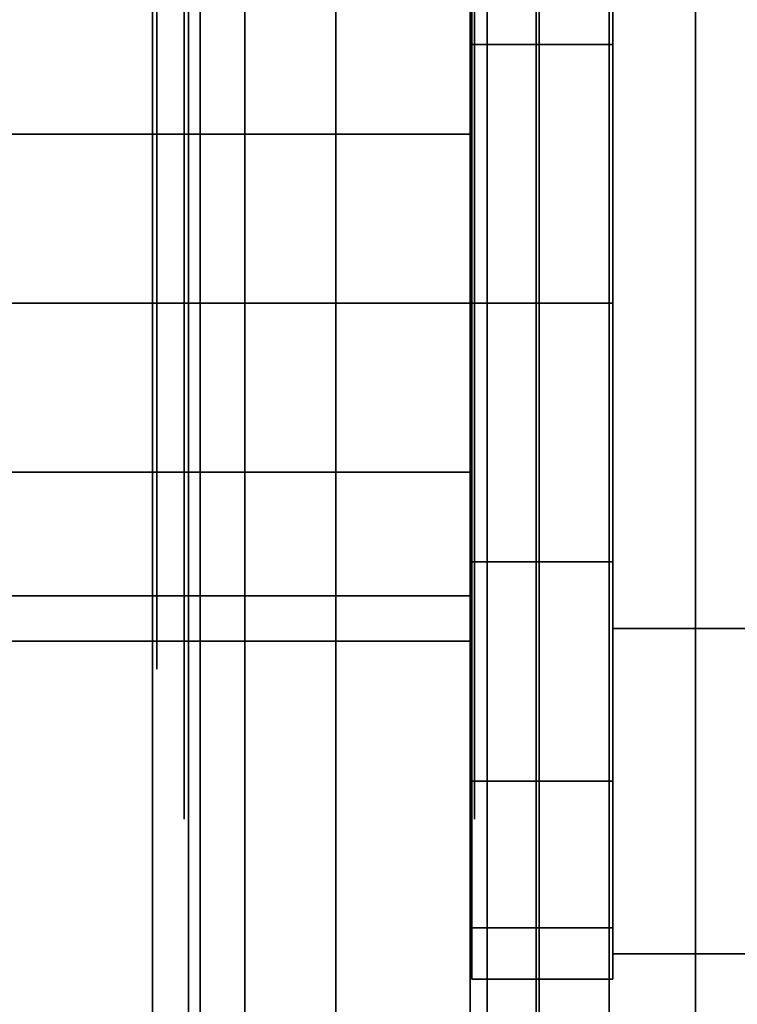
# Model space of a CAD drawing. Extents: x -48 to 48, y -49.6 to 48.
# Tile 754 of 890: x 0 to 0.8, y 24.7 to 25.8. Entities that reach past the tile are written whole.
import ezdxf

# ---------------------------------------------------------------- set-up
doc = ezdxf.new("R2010")
doc.units = 0

msp = doc.modelspace()

# ---------------------------------------------------------------- linework, layer by layer
at = {"layer": '4B3 [27]', "color": 1}
for points, invisible_edges in [([(-2.30664, 22.1721, 30.1), (-3.495, 48, 30.1), (3.495, 48, 30.1)], 13), ([(-2.79823, 14.5152, 30.1), (-2.4913, 16.4137, 30.1), (3.495, 48, 30.1)], 14), ([(-2.79823, 14.5152, 30.1), (3.495, 48, 30.1), (3.495, 28.7655, 30.1)], 13), ([(-2.4913, 16.4137, 30.1), (-2.30664, 18.3279, 30.1), (3.495, 48, 30.1)], 14), ([(-2.245, 20.25, 30.1), (-2.30664, 22.1721, 30.1), (3.495, 48, 30.1)], 14), ([(-2.30664, 18.3279, 30.1), (-2.245, 20.25, 30.1), (3.495, 48, 30.1)], 14), ([(0.157238, 8.23907, 44.924), (0.1475, 8.24422, 44.875), (0.1475, 48, 44.875)], 12), ([(0.177012, 8.20677, 45.0234), (0.157238, 8.23907, 44.924), (0.1475, 48, 44.875)], 14), ([(0.177012, 8.20677, 45.0234), (0.1475, 48, 44.875), (0.200404, 48, 45.141)], 13), ([(0.1475, 8.25, 31.28), (0.1475, 8.24422, 31.225), (0.1475, 48, 31.225)], 12), ([(0.1475, 8.23907, 31.384), (0.1475, 8.25, 31.28), (0.1475, 48, 31.225)], 14), ([(0.1475, 8.20677, 31.4834), (0.1475, 8.23907, 31.384), (0.1475, 48, 31.225)], 14), ([(0.1475, 8.15451, 31.5739), (0.1475, 8.20677, 31.4834), (0.1475, 48, 31.225)], 14), ([(0.1475, 8.08457, 31.6516), (0.1475, 8.15451, 31.5739), (0.1475, 48, 31.225)], 14), ([(0.1475, 8, 31.713), (0.1475, 8.08457, 31.6516), (0.1475, 48, 31.225)], 14), ([(0.1475, 7.90451, 31.7555), (0.1475, 8, 31.713), (0.1475, 48, 31.225)], 14), ([(0.1475, 7.80226, 31.7773), (0.1475, 7.90451, 31.7555), (0.1475, 48, 31.225)], 14), ([(0.1475, 7.75, 31.78), (0.1475, 7.80226, 31.7773), (0.1475, 48, 31.225)], 15), ([(0.1475, 7.75, 31.78), (0.1475, 48, 31.225), (0.1475, 48, 44.875)], 13), ([(0.1475, 6.545, 31.78), (0.1475, 7.75, 31.78), (0.1475, 48, 44.875)], 14), ([(0.1475, 48, 44.875), (0.1475, 8.24422, 44.875), (0.1475, 8.25, 44.82)], 12), ([(0.1475, 48, 44.875), (0.1475, 8.25, 44.82), (0.1475, 8.23907, 44.716)], 13), ([(0.1475, 6.545, 31.78), (0.1475, 48, 44.875), (0.1475, 8.23907, 44.716)], 15), ([(0.177012, 8.20677, 31.0766), (0.200404, 48, 30.959), (0.1475, 48, 31.225)], 13), ([(0.1475, 48, 31.225), (0.1475, 8.24422, 31.225), (0.157238, 8.23907, 31.176)], 12), ([(0.177012, 8.20677, 31.0766), (0.1475, 48, 31.225), (0.157238, 8.23907, 31.176)], 3), ([(0.177012, 8.20677, 45.0234), (0.200404, 48, 45.141), (0.195019, 8.15451, 45.1139)], 3), ([(0.177012, 8.20677, 31.0766), (0.195019, 8.15451, 30.9861), (0.200404, 48, 30.959)], 14), ([(0.200404, 48, 45.141), (0.200404, 8.13013, 45.141), (0.195019, 8.15451, 45.1139)], 12), ([(0.195019, 8.15451, 30.9861), (0.200404, 8.13013, 30.959), (0.200404, 48, 30.959)], 12), ([(0.234219, 8.08457, 45.1916), (0.200404, 8.13013, 45.141), (0.200404, 48, 45.141)], 12), ([(0.234219, 8.08457, 45.1916), (0.200404, 48, 45.141), (0.351061, 48, 45.3664)], 13), ([(0.275272, 8, 30.847), (0.351061, 48, 30.7336), (0.200404, 48, 30.959)], 13), ([(0.200404, 48, 30.959), (0.200404, 8.13013, 30.959), (0.234219, 8.08457, 30.9084)], 12), ([(0.275272, 8, 30.847), (0.200404, 48, 30.959), (0.234219, 8.08457, 30.9084)], 3), ([(0.234219, 8.08457, 45.1916), (0.351061, 48, 45.3664), (0.275272, 8, 45.253)], 3), ([(0.351061, 48, 45.3664), (0.282648, 7.9752, 45.2641), (0.275272, 8, 45.253)], 13), ([(0.275272, 8, 30.847), (0.30368, 7.90451, 30.8045), (0.351061, 48, 30.7336)], 14), ([(0.351061, 48, 45.3664), (0.284055, 7.97571, 45.2662), (0.282648, 7.9752, 45.2641)], 13), ([(0.351061, 48, 45.3664), (0.351061, 7.77745, 45.3664), (0.284055, 7.97571, 45.2662)], 12), ([(0.30368, 7.90451, 30.8045), (0.312762, 7.85373, 30.7909), (0.351061, 48, 30.7336)], 15), ([(0.312762, 7.85373, 30.7909), (0.351061, 7.58338, 30.7336), (0.351061, 48, 30.7336)], 12), ([(0.351061, 7.77745, 45.3664), (0.351061, 48, 45.3664), (0.576535, 48, 45.5171)], 12), ([(0.351061, 7.77745, 45.3664), (0.576535, 48, 45.5171), (0.576535, 7.47959, 45.5171)], 1), ([(0.576535, 6.87279, 30.5829), (0.576535, 48, 30.5829), (0.351061, 48, 30.7336)], 12), ([(0.576535, 6.87279, 30.5829), (0.351061, 48, 30.7336), (0.351061, 7.58338, 30.7336)], 1), ([(0.576535, 7.47959, 45.5171), (0.576535, 48, 45.5171), (0.8425, 48, 45.57)], 12), ([(0.576535, 7.47959, 45.5171), (0.8425, 48, 45.57), (0.8425, 7.375, 45.57)], 1), ([(0.8425, 6.62326, 30.53), (0.8425, 48, 30.53), (0.576535, 48, 30.5829)], 12), ([(0.8425, 6.62326, 30.53), (0.576535, 48, 30.5829), (0.576535, 6.87279, 30.5829)], 1), ([(-2.79823, 14.5152, 30.1), (3.495, 28.7655, 30.1), (3.22615, 27.8596, 30.1)], 13), ([(-2.79823, 14.5152, 30.1), (3.22615, 27.8596, 30.1), (2.79823, 25.9848, 30.1)], 13), ([(-2.79823, 14.5152, 30.1), (2.79823, 25.9848, 30.1), (2.4913, 24.0863, 30.1)], 13), ([(-2.79823, 25.9848, 46), (-2.4913, 24.0863, 46), (3.495, 6.62326, 46)], 14), ([(-2.79823, 25.9848, 46), (3.495, 6.62326, 46), (3.495, 11.7345, 46)], 13), ([(-2.79823, 25.9848, 46), (3.495, 11.7345, 46), (3.22615, 12.6404, 46)], 13), ([(-2.79823, 25.9848, 46), (3.22615, 12.6404, 46), (2.79823, 14.5152, 46)], 13), ([(-2.79823, 25.9848, 46), (2.79823, 14.5152, 46), (2.4913, 16.4137, 46)], 13), ([(-2.79823, 25.9848, 46), (2.4913, 16.4137, 46), (2.30664, 18.3279, 46)], 13), ([(-2.79823, 25.9848, 46), (2.30664, 18.3279, 46), (2.245, 20.25, 46)], 13), ([(-2.79823, 25.9848, 46), (2.245, 20.25, 46), (2.30664, 22.1721, 46)], 13), ([(-2.79823, 25.9848, 46), (2.30664, 22.1721, 46), (2.4913, 24.0863, 46)], 13), ([(-2.79823, 25.9848, 46), (2.4913, 24.0863, 46), (2.79823, 25.9848, 46)], 13)]:
    msp.add_3dface(points, dxfattribs=dict(at, invisible_edges=invisible_edges))
at = {"layer": '5B3 [52]', "color": 1}
for points, invisible_edges in [([(3.495, 44, 64.1), (3.495, 5.875, 64.1), (-3.495, 5.875, 64.1)], 12), ([(3.495, 44, 64.1), (-3.495, 5.875, 64.1), (-3.495, 44, 64.1)], 1), ([(-3.495, 44, 80), (-3.495, 5.875, 80), (3.495, 5.875, 80)], 12), ([(-3.495, 44, 80), (3.495, 5.875, 80), (3.495, 44, 80)], 1), ([(0.1475, 44, 65.225), (0.1475, 5.875, 65.225), (0.200404, 5.875, 64.959)], 12), ([(0.1475, 44, 65.225), (0.200404, 5.875, 64.959), (0.200404, 44, 64.959)], 1), ([(0.1475, 44, 78.875), (0.1475, 5.875, 78.875), (0.1475, 5.875, 65.225)], 12), ([(0.1475, 44, 78.875), (0.1475, 5.875, 65.225), (0.1475, 44, 65.225)], 1), ([(0.200404, 44, 79.141), (0.200404, 5.875, 79.141), (0.1475, 5.875, 78.875)], 12), ([(0.200404, 44, 79.141), (0.1475, 5.875, 78.875), (0.1475, 44, 78.875)], 1), ([(0.200404, 44, 64.959), (0.200404, 5.875, 64.959), (0.351061, 5.875, 64.7336)], 12), ([(0.200404, 44, 64.959), (0.351061, 5.875, 64.7336), (0.351061, 44, 64.7336)], 1), ([(0.351061, 44, 79.3664), (0.351061, 5.875, 79.3664), (0.200404, 5.875, 79.141)], 12), ([(0.351061, 44, 79.3664), (0.200404, 5.875, 79.141), (0.200404, 44, 79.141)], 1), ([(0.351061, 44, 64.7336), (0.351061, 5.875, 64.7336), (0.576535, 5.875, 64.5829)], 12), ([(0.351061, 44, 64.7336), (0.576535, 5.875, 64.5829), (0.576535, 44, 64.5829)], 1), ([(0.576535, 44, 79.5171), (0.576535, 5.875, 79.5171), (0.351061, 5.875, 79.3664)], 12), ([(0.576535, 44, 79.5171), (0.351061, 5.875, 79.3664), (0.351061, 44, 79.3664)], 1), ([(0.576535, 44, 64.5829), (0.576535, 5.875, 64.5829), (0.8425, 5.875, 64.53)], 12), ([(0.576535, 44, 64.5829), (0.8425, 5.875, 64.53), (0.8425, 44, 64.53)], 1), ([(0.8425, 44, 79.57), (0.8425, 5.875, 79.57), (0.576535, 5.875, 79.5171)], 12), ([(0.8425, 44, 79.57), (0.576535, 5.875, 79.5171), (0.576535, 44, 79.5171)], 1)]:
    msp.add_3dface(points, dxfattribs=dict(at, invisible_edges=invisible_edges))
at = {"layer": '5B3 [52]', "color": 6}
for points, invisible_edges in [([(0.1525, 25.0938, 77), (0.1525, 25.8753, 76.8445), (0.1525, 25.9062, 77)], 13), ([(0.1525, 25.0938, 77), (0.1525, 25.9062, 77), (0.1525, 25.8753, 77.1555)], 13), ([(0.1525, 25.0938, 74), (0.1525, 25.8753, 73.8445), (0.1525, 25.9062, 74)], 13), ([(0.1525, 25.0938, 74), (0.1525, 25.9062, 74), (0.1525, 25.8753, 74.1555)], 13), ([(0.1525, 25.0938, 77), (0.1525, 25.7873, 76.7127), (0.1525, 25.8753, 76.8445)], 13), ([(0.1525, 25.0938, 77), (0.1525, 25.8753, 77.1555), (0.1525, 25.7873, 77.2873)], 13), ([(0.1525, 25.0938, 74), (0.1525, 25.7873, 73.7127), (0.1525, 25.8753, 73.8445)], 13), ([(0.1525, 25.0938, 74), (0.1525, 25.8753, 74.1555), (0.1525, 25.7873, 74.2873)], 13), ([(0.1525, 25.0938, 77), (0.1525, 25.6555, 76.6247), (0.1525, 25.7873, 76.7127)], 13), ([(0.1525, 25.0938, 77), (0.1525, 25.7873, 77.2873), (0.1525, 25.6555, 77.3753)], 13), ([(0.1525, 25.0938, 74), (0.1525, 25.6555, 73.6247), (0.1525, 25.7873, 73.7127)], 13), ([(0.1525, 25.0938, 74), (0.1525, 25.7873, 74.2873), (0.1525, 25.6555, 74.3753)], 13), ([(0.1525, 25.0938, 77), (0.1525, 25.5, 76.5938), (0.1525, 25.6555, 76.6247)], 13), ([(0.1525, 25.0938, 77), (0.1525, 25.6555, 77.3753), (0.1525, 25.5, 77.4062)], 13), ([(0.1525, 25.0938, 74), (0.1525, 25.5, 73.5938), (0.1525, 25.6555, 73.6247)], 13), ([(0.1525, 25.0938, 74), (0.1525, 25.6555, 74.3753), (0.1525, 25.5, 74.4062)], 13), ([(0.1525, 25.0938, 77), (0.1525, 25.3445, 76.6247), (0.1525, 25.5, 76.5938)], 13), ([(0.1525, 25.0938, 77), (0.1525, 25.5, 77.4062), (0.1525, 25.3445, 77.3753)], 13), ([(0.1525, 25.0938, 74), (0.1525, 25.3445, 73.6247), (0.1525, 25.5, 73.5938)], 13), ([(0.1525, 25.0938, 74), (0.1525, 25.5, 74.4062), (0.1525, 25.3445, 74.3753)], 13), ([(0.1525, 25.0938, 77), (0.1525, 25.2127, 76.7127), (0.1525, 25.3445, 76.6247)], 13), ([(0.1525, 25.0938, 77), (0.1525, 25.3445, 77.3753), (0.1525, 25.2127, 77.2873)], 13), ([(0.1525, 25.0938, 74), (0.1525, 25.2127, 73.7127), (0.1525, 25.3445, 73.6247)], 13), ([(0.1525, 25.0938, 74), (0.1525, 25.3445, 74.3753), (0.1525, 25.2127, 74.2873)], 13), ([(0.1525, 25.0938, 77), (0.1525, 25.1247, 76.8445), (0.1525, 25.2127, 76.7127)], 12), ([(0.1525, 25.0938, 77), (0.1525, 25.2127, 77.2873), (0.1525, 25.1247, 77.1555)], 1), ([(0.1525, 25.0938, 74), (0.1525, 25.1247, 73.8445), (0.1525, 25.2127, 73.7127)], 12), ([(0.1525, 25.0938, 74), (0.1525, 25.2127, 74.2873), (0.1525, 25.1247, 74.1555)], 1)]:
    msp.add_3dface(points, dxfattribs=dict(at, invisible_edges=invisible_edges))
at = {"layer": '9B2 [60]', "color": 1}
for points, invisible_edges in [([(0.5, 23.8025, 78.25), (0.5, 27.115, 78.25), (0.1875, 27.115, 78.25)], 12), ([(0.5, 23.8025, 78.25), (0.1875, 27.115, 78.25), (0.1875, 23.115, 78.25)], 13), ([(0.1875, 23.115, 72.75), (0.1875, 27.115, 72.75), (0.5, 27.115, 72.75)], 12), ([(0.1875, 23.115, 72.75), (0.5, 27.115, 72.75), (0.5, 23.8025, 72.75)], 13), ([(0.1875, 23.115, 72.75), (0.1875, 23.115, 78.25), (0.1875, 27.115, 78.25)], 12), ([(0.1875, 23.115, 72.75), (0.1875, 27.115, 78.25), (0.1875, 27.115, 72.75)], 1), ([(0.5, 27.115, 72.75), (0.5, 27.115, 78.25), (0.5, 23.8025, 78.25)], 12), ([(0.5, 27.115, 72.75), (0.5, 23.8025, 78.25), (0.5, 23.8025, 72.75)], 1)]:
    msp.add_3dface(points, dxfattribs=dict(at, invisible_edges=invisible_edges))
at = {"layer": '9B2 [60]', "color": 0}
for points, invisible_edges in [([(0.502, 24.8071, 77.287), (0.502, 26.1929, 77.287), (0.502, 26.25, 77)], 13), ([(0.502, 24.8071, 77.287), (0.502, 26.25, 77), (0.502, 26.1929, 76.713)], 13), ([(0.502, 24.8071, 74.287), (0.502, 26.1929, 74.287), (0.502, 26.25, 74)], 13), ([(0.502, 24.8071, 74.287), (0.502, 26.25, 74), (0.502, 26.1929, 73.713)], 13), ([(0.65825, 24.75, 77), (0.65825, 26.1929, 76.713), (0.65825, 26.25, 77)], 13), ([(0.65825, 24.75, 77), (0.65825, 26.25, 77), (0.65825, 26.1929, 77.287)], 13), ([(0.65825, 24.75, 74), (0.65825, 26.1929, 73.713), (0.65825, 26.25, 74)], 13), ([(0.65825, 24.75, 74), (0.65825, 26.25, 74), (0.65825, 26.1929, 74.287)], 13), ([(0.65825, 24.7783, 77), (0.65825, 25.8608, 77.625), (0.65825, 26.2217, 77)], 13), ([(0.65825, 24.7783, 77), (0.65825, 26.2217, 77), (0.65825, 25.8608, 76.375)], 13), ([(0.65825, 24.7783, 74), (0.65825, 25.8608, 74.625), (0.65825, 26.2217, 74)], 13), ([(0.65825, 24.7783, 74), (0.65825, 26.2217, 74), (0.65825, 25.8608, 73.375)], 13), ([(0.502, 24.8071, 77.287), (0.502, 26.0303, 77.5303), (0.502, 26.1929, 77.287)], 13), ([(0.502, 24.8071, 77.287), (0.502, 26.1929, 76.713), (0.502, 26.0303, 76.4697)], 13), ([(0.502, 24.8071, 74.287), (0.502, 26.0303, 74.5303), (0.502, 26.1929, 74.287)], 13), ([(0.502, 24.8071, 74.287), (0.502, 26.1929, 73.713), (0.502, 26.0303, 73.4697)], 13), ([(0.65825, 24.75, 77), (0.65825, 26.0303, 76.4697), (0.65825, 26.1929, 76.713)], 13), ([(0.65825, 24.75, 77), (0.65825, 26.1929, 77.287), (0.65825, 26.0303, 77.5303)], 13), ([(0.65825, 24.75, 74), (0.65825, 26.0303, 73.4697), (0.65825, 26.1929, 73.713)], 13), ([(0.65825, 24.75, 74), (0.65825, 26.1929, 74.287), (0.65825, 26.0303, 74.5303)], 13), ([(0.502, 24.8071, 77.287), (0.502, 25.787, 77.6929), (0.502, 26.0303, 77.5303)], 13), ([(0.502, 24.8071, 77.287), (0.502, 26.0303, 76.4697), (0.502, 25.787, 76.3071)], 13), ([(0.502, 25.787, 77.6929), (0.65825, 25.787, 77.6929), (0.65825, 26.0303, 77.5303)], 12), ([(0.502, 25.787, 77.6929), (0.65825, 26.0303, 77.5303), (0.502, 26.0303, 77.5303)], 1), ([(0.502, 26.0303, 76.4697), (0.65825, 26.0303, 76.4697), (0.65825, 25.787, 76.3071)], 12), ([(0.502, 26.0303, 76.4697), (0.65825, 25.787, 76.3071), (0.502, 25.787, 76.3071)], 1), ([(0.502, 24.8071, 74.287), (0.502, 25.787, 74.6929), (0.502, 26.0303, 74.5303)], 13), ([(0.502, 24.8071, 74.287), (0.502, 26.0303, 73.4697), (0.502, 25.787, 73.3071)], 13), ([(0.502, 25.787, 74.6929), (0.65825, 25.787, 74.6929), (0.65825, 26.0303, 74.5303)], 12), ([(0.502, 25.787, 74.6929), (0.65825, 26.0303, 74.5303), (0.502, 26.0303, 74.5303)], 1), ([(0.502, 26.0303, 73.4697), (0.65825, 26.0303, 73.4697), (0.65825, 25.787, 73.3071)], 12), ([(0.502, 26.0303, 73.4697), (0.65825, 25.787, 73.3071), (0.502, 25.787, 73.3071)], 1), ([(0.65825, 24.75, 77), (0.65825, 25.787, 76.3071), (0.65825, 26.0303, 76.4697)], 13), ([(0.65825, 24.75, 77), (0.65825, 26.0303, 77.5303), (0.65825, 25.787, 77.6929)], 13), ([(0.65825, 24.75, 74), (0.65825, 25.787, 73.3071), (0.65825, 26.0303, 73.4697)], 13), ([(0.65825, 24.75, 74), (0.65825, 26.0303, 74.5303), (0.65825, 25.787, 74.6929)], 13), ([(0.502, 25.125, 77), (0.502, 25.8248, 76.8125), (0.502, 25.875, 77)], 13), ([(0.502, 25.125, 77), (0.502, 25.875, 77), (0.502, 25.8248, 77.1875)], 13), ([(0.502, 25.125, 74), (0.502, 25.8248, 73.8125), (0.502, 25.875, 74)], 13), ([(0.502, 25.125, 74), (0.502, 25.875, 74), (0.502, 25.8248, 74.1875)], 13), ([(0.65825, 24.7783, 77), (0.65825, 25.1392, 77.625), (0.65825, 25.8608, 77.625)], 12), ([(0.65825, 24.7783, 77), (0.65825, 25.8608, 76.375), (0.65825, 25.1392, 76.375)], 1), ([(0.65825, 25.1392, 77.625), (1.39263, 25.1392, 77.625), (1.39263, 25.8608, 77.625)], 12), ([(0.65825, 25.1392, 77.625), (1.39263, 25.8608, 77.625), (0.65825, 25.8608, 77.625)], 1), ([(0.65825, 25.8608, 76.375), (1.39263, 25.8608, 76.375), (1.39263, 25.1392, 76.375)], 12), ([(0.65825, 25.8608, 76.375), (1.39263, 25.1392, 76.375), (0.65825, 25.1392, 76.375)], 1), ([(0.65825, 24.7783, 74), (0.65825, 25.1392, 74.625), (0.65825, 25.8608, 74.625)], 12), ([(0.65825, 24.7783, 74), (0.65825, 25.8608, 73.375), (0.65825, 25.1392, 73.375)], 1), ([(0.65825, 25.1392, 74.625), (1.39263, 25.1392, 74.625), (1.39263, 25.8608, 74.625)], 12), ([(0.65825, 25.1392, 74.625), (1.39263, 25.8608, 74.625), (0.65825, 25.8608, 74.625)], 1), ([(0.65825, 25.8608, 73.375), (1.39263, 25.8608, 73.375), (1.39263, 25.1392, 73.375)], 12), ([(0.65825, 25.8608, 73.375), (1.39263, 25.1392, 73.375), (0.65825, 25.1392, 73.375)], 1), ([(-0.1495, 25.6875, 77.3248), (0.502, 25.6875, 77.3248), (0.502, 25.8248, 77.1875)], 12), ([(-0.1495, 25.6875, 77.3248), (0.502, 25.8248, 77.1875), (-0.1495, 25.8248, 77.1875)], 1), ([(-0.1495, 25.8248, 76.8125), (0.502, 25.8248, 76.8125), (0.502, 25.6875, 76.6752)], 12), ([(-0.1495, 25.8248, 76.8125), (0.502, 25.6875, 76.6752), (-0.1495, 25.6875, 76.6752)], 1), ([(-0.1495, 25.6875, 74.3248), (0.502, 25.6875, 74.3248), (0.502, 25.8248, 74.1875)], 12), ([(-0.1495, 25.6875, 74.3248), (0.502, 25.8248, 74.1875), (-0.1495, 25.8248, 74.1875)], 1), ([(-0.1495, 25.8248, 73.8125), (0.502, 25.8248, 73.8125), (0.502, 25.6875, 73.6752)], 12), ([(-0.1495, 25.8248, 73.8125), (0.502, 25.6875, 73.6752), (-0.1495, 25.6875, 73.6752)], 1), ([(0.502, 25.125, 77), (0.502, 25.6875, 76.6752), (0.502, 25.8248, 76.8125)], 13), ([(0.502, 25.125, 77), (0.502, 25.8248, 77.1875), (0.502, 25.6875, 77.3248)], 13), ([(0.502, 25.125, 74), (0.502, 25.6875, 73.6752), (0.502, 25.8248, 73.8125)], 13), ([(0.502, 25.125, 74), (0.502, 25.8248, 74.1875), (0.502, 25.6875, 74.3248)], 13), ([(0.502, 24.8071, 77.287), (0.502, 25.5, 77.75), (0.502, 25.787, 77.6929)], 13), ([(0.502, 24.8071, 77.287), (0.502, 25.787, 76.3071), (0.502, 25.5, 76.25)], 13), ([(0.502, 25.5, 77.75), (0.65825, 25.5, 77.75), (0.65825, 25.787, 77.6929)], 12), ([(0.502, 25.5, 77.75), (0.65825, 25.787, 77.6929), (0.502, 25.787, 77.6929)], 1), ([(0.502, 25.787, 76.3071), (0.65825, 25.787, 76.3071), (0.65825, 25.5, 76.25)], 12), ([(0.502, 25.787, 76.3071), (0.65825, 25.5, 76.25), (0.502, 25.5, 76.25)], 1), ([(0.502, 24.8071, 74.287), (0.502, 25.5, 74.75), (0.502, 25.787, 74.6929)], 13), ([(0.502, 24.8071, 74.287), (0.502, 25.787, 73.3071), (0.502, 25.5, 73.25)], 13), ([(0.502, 25.5, 74.75), (0.65825, 25.5, 74.75), (0.65825, 25.787, 74.6929)], 12), ([(0.502, 25.5, 74.75), (0.65825, 25.787, 74.6929), (0.502, 25.787, 74.6929)], 1), ([(0.502, 25.787, 73.3071), (0.65825, 25.787, 73.3071), (0.65825, 25.5, 73.25)], 12), ([(0.502, 25.787, 73.3071), (0.65825, 25.5, 73.25), (0.502, 25.5, 73.25)], 1), ([(0.65825, 24.75, 77), (0.65825, 25.5, 76.25), (0.65825, 25.787, 76.3071)], 13), ([(0.65825, 24.75, 77), (0.65825, 25.787, 77.6929), (0.65825, 25.5, 77.75)], 13), ([(0.65825, 24.75, 74), (0.65825, 25.5, 73.25), (0.65825, 25.787, 73.3071)], 13), ([(0.65825, 24.75, 74), (0.65825, 25.787, 74.6929), (0.65825, 25.5, 74.75)], 13), ([(-0.1495, 25.5, 77.375), (0.502, 25.5, 77.375), (0.502, 25.6875, 77.3248)], 12), ([(-0.1495, 25.5, 77.375), (0.502, 25.6875, 77.3248), (-0.1495, 25.6875, 77.3248)], 1), ([(-0.1495, 25.6875, 76.6752), (0.502, 25.6875, 76.6752), (0.502, 25.5, 76.625)], 12), ([(-0.1495, 25.6875, 76.6752), (0.502, 25.5, 76.625), (-0.1495, 25.5, 76.625)], 1), ([(-0.1495, 25.5, 74.375), (0.502, 25.5, 74.375), (0.502, 25.6875, 74.3248)], 12), ([(-0.1495, 25.5, 74.375), (0.502, 25.6875, 74.3248), (-0.1495, 25.6875, 74.3248)], 1), ([(-0.1495, 25.6875, 73.6752), (0.502, 25.6875, 73.6752), (0.502, 25.5, 73.625)], 12), ([(-0.1495, 25.6875, 73.6752), (0.502, 25.5, 73.625), (-0.1495, 25.5, 73.625)], 1), ([(0.502, 25.125, 77), (0.502, 25.5, 76.625), (0.502, 25.6875, 76.6752)], 13), ([(0.502, 25.125, 77), (0.502, 25.6875, 77.3248), (0.502, 25.5, 77.375)], 13), ([(0.502, 25.125, 74), (0.502, 25.5, 73.625), (0.502, 25.6875, 73.6752)], 13), ([(0.502, 25.125, 74), (0.502, 25.6875, 74.3248), (0.502, 25.5, 74.375)], 13), ([(-0.1495, 25.3125, 77.3248), (0.502, 25.3125, 77.3248), (0.502, 25.5, 77.375)], 12), ([(-0.1495, 25.3125, 77.3248), (0.502, 25.5, 77.375), (-0.1495, 25.5, 77.375)], 1), ([(-0.1495, 25.5, 76.625), (0.502, 25.5, 76.625), (0.502, 25.3125, 76.6752)], 12), ([(-0.1495, 25.5, 76.625), (0.502, 25.3125, 76.6752), (-0.1495, 25.3125, 76.6752)], 1), ([(-0.1495, 25.3125, 74.3248), (0.502, 25.3125, 74.3248), (0.502, 25.5, 74.375)], 12), ([(-0.1495, 25.3125, 74.3248), (0.502, 25.5, 74.375), (-0.1495, 25.5, 74.375)], 1), ([(-0.1495, 25.5, 73.625), (0.502, 25.5, 73.625), (0.502, 25.3125, 73.6752)], 12), ([(-0.1495, 25.5, 73.625), (0.502, 25.3125, 73.6752), (-0.1495, 25.3125, 73.6752)], 1), ([(0.502, 25.125, 77), (0.502, 25.3125, 76.6752), (0.502, 25.5, 76.625)], 13), ([(0.502, 25.125, 77), (0.502, 25.5, 77.375), (0.502, 25.3125, 77.3248)], 13), ([(0.502, 24.8071, 77.287), (0.502, 25.213, 77.6929), (0.502, 25.5, 77.75)], 13), ([(0.502, 24.8071, 77.287), (0.502, 25.5, 76.25), (0.502, 25.213, 76.3071)], 13), ([(0.502, 25.213, 77.6929), (0.65825, 25.213, 77.6929), (0.65825, 25.5, 77.75)], 12), ([(0.502, 25.213, 77.6929), (0.65825, 25.5, 77.75), (0.502, 25.5, 77.75)], 1), ([(0.502, 25.5, 76.25), (0.65825, 25.5, 76.25), (0.65825, 25.213, 76.3071)], 12), ([(0.502, 25.5, 76.25), (0.65825, 25.213, 76.3071), (0.502, 25.213, 76.3071)], 1), ([(0.502, 25.125, 74), (0.502, 25.3125, 73.6752), (0.502, 25.5, 73.625)], 13), ([(0.502, 25.125, 74), (0.502, 25.5, 74.375), (0.502, 25.3125, 74.3248)], 13), ([(0.502, 24.8071, 74.287), (0.502, 25.213, 74.6929), (0.502, 25.5, 74.75)], 13), ([(0.502, 24.8071, 74.287), (0.502, 25.5, 73.25), (0.502, 25.213, 73.3071)], 13), ([(0.502, 25.213, 74.6929), (0.65825, 25.213, 74.6929), (0.65825, 25.5, 74.75)], 12), ([(0.502, 25.213, 74.6929), (0.65825, 25.5, 74.75), (0.502, 25.5, 74.75)], 1), ([(0.502, 25.5, 73.25), (0.65825, 25.5, 73.25), (0.65825, 25.213, 73.3071)], 12), ([(0.502, 25.5, 73.25), (0.65825, 25.213, 73.3071), (0.502, 25.213, 73.3071)], 1), ([(0.65825, 24.75, 77), (0.65825, 25.213, 76.3071), (0.65825, 25.5, 76.25)], 13), ([(0.65825, 24.75, 77), (0.65825, 25.5, 77.75), (0.65825, 25.213, 77.6929)], 13), ([(0.65825, 24.75, 74), (0.65825, 25.213, 73.3071), (0.65825, 25.5, 73.25)], 13), ([(0.65825, 24.75, 74), (0.65825, 25.5, 74.75), (0.65825, 25.213, 74.6929)], 13), ([(-0.1495, 25.1752, 77.1875), (0.502, 25.1752, 77.1875), (0.502, 25.3125, 77.3248)], 12), ([(-0.1495, 25.1752, 77.1875), (0.502, 25.3125, 77.3248), (-0.1495, 25.3125, 77.3248)], 1), ([(-0.1495, 25.3125, 76.6752), (0.502, 25.3125, 76.6752), (0.502, 25.1752, 76.8125)], 12), ([(-0.1495, 25.3125, 76.6752), (0.502, 25.1752, 76.8125), (-0.1495, 25.1752, 76.8125)], 1), ([(-0.1495, 25.1752, 74.1875), (0.502, 25.1752, 74.1875), (0.502, 25.3125, 74.3248)], 12), ([(-0.1495, 25.1752, 74.1875), (0.502, 25.3125, 74.3248), (-0.1495, 25.3125, 74.3248)], 1), ([(-0.1495, 25.3125, 73.6752), (0.502, 25.3125, 73.6752), (0.502, 25.1752, 73.8125)], 12), ([(-0.1495, 25.3125, 73.6752), (0.502, 25.1752, 73.8125), (-0.1495, 25.1752, 73.8125)], 1), ([(0.502, 25.125, 77), (0.502, 25.1752, 76.8125), (0.502, 25.3125, 76.6752)], 12), ([(0.502, 25.125, 77), (0.502, 25.3125, 77.3248), (0.502, 25.1752, 77.1875)], 1), ([(0.502, 25.125, 74), (0.502, 25.1752, 73.8125), (0.502, 25.3125, 73.6752)], 12), ([(0.502, 25.125, 74), (0.502, 25.3125, 74.3248), (0.502, 25.1752, 74.1875)], 1), ([(0.502, 24.8071, 77.287), (0.502, 24.9697, 77.5303), (0.502, 25.213, 77.6929)], 12), ([(0.502, 24.8071, 77.287), (0.502, 25.213, 76.3071), (0.502, 24.9697, 76.4697)], 13), ([(0.502, 24.9697, 77.5303), (0.65825, 24.9697, 77.5303), (0.65825, 25.213, 77.6929)], 12), ([(0.502, 24.9697, 77.5303), (0.65825, 25.213, 77.6929), (0.502, 25.213, 77.6929)], 1), ([(0.502, 25.213, 76.3071), (0.65825, 25.213, 76.3071), (0.65825, 24.9697, 76.4697)], 12), ([(0.502, 25.213, 76.3071), (0.65825, 24.9697, 76.4697), (0.502, 24.9697, 76.4697)], 1), ([(0.502, 24.8071, 74.287), (0.502, 24.9697, 74.5303), (0.502, 25.213, 74.6929)], 12), ([(0.502, 24.8071, 74.287), (0.502, 25.213, 73.3071), (0.502, 24.9697, 73.4697)], 13), ([(0.502, 24.9697, 74.5303), (0.65825, 24.9697, 74.5303), (0.65825, 25.213, 74.6929)], 12), ([(0.502, 24.9697, 74.5303), (0.65825, 25.213, 74.6929), (0.502, 25.213, 74.6929)], 1), ([(0.502, 25.213, 73.3071), (0.65825, 25.213, 73.3071), (0.65825, 24.9697, 73.4697)], 12), ([(0.502, 25.213, 73.3071), (0.65825, 24.9697, 73.4697), (0.502, 24.9697, 73.4697)], 1), ([(0.65825, 24.75, 77), (0.65825, 24.9697, 76.4697), (0.65825, 25.213, 76.3071)], 13), ([(0.65825, 24.75, 77), (0.65825, 25.213, 77.6929), (0.65825, 24.9697, 77.5303)], 13), ([(0.65825, 24.75, 74), (0.65825, 24.9697, 73.4697), (0.65825, 25.213, 73.3071)], 13), ([(0.65825, 24.75, 74), (0.65825, 25.213, 74.6929), (0.65825, 24.9697, 74.5303)], 13), ([(-0.1495, 25.1752, 76.8125), (0.502, 25.1752, 76.8125), (0.502, 25.125, 77)], 12), ([(-0.1495, 25.1752, 76.8125), (0.502, 25.125, 77), (-0.1495, 25.125, 77)], 1), ([(-0.1495, 25.125, 77), (0.502, 25.125, 77), (0.502, 25.1752, 77.1875)], 12), ([(-0.1495, 25.125, 77), (0.502, 25.1752, 77.1875), (-0.1495, 25.1752, 77.1875)], 1), ([(-0.1495, 25.1752, 73.8125), (0.502, 25.1752, 73.8125), (0.502, 25.125, 74)], 12), ([(-0.1495, 25.1752, 73.8125), (0.502, 25.125, 74), (-0.1495, 25.125, 74)], 1), ([(-0.1495, 25.125, 74), (0.502, 25.125, 74), (0.502, 25.1752, 74.1875)], 12), ([(-0.1495, 25.125, 74), (0.502, 25.1752, 74.1875), (-0.1495, 25.1752, 74.1875)], 1), ([(0.65825, 24.7783, 77), (1.39263, 24.7783, 77), (1.39263, 25.1392, 77.625)], 12), ([(0.65825, 24.7783, 77), (1.39263, 25.1392, 77.625), (0.65825, 25.1392, 77.625)], 1), ([(0.65825, 25.1392, 76.375), (1.39263, 25.1392, 76.375), (1.39263, 24.7783, 77)], 12), ([(0.65825, 25.1392, 76.375), (1.39263, 24.7783, 77), (0.65825, 24.7783, 77)], 1), ([(0.65825, 24.7783, 74), (1.39263, 24.7783, 74), (1.39263, 25.1392, 74.625)], 12), ([(0.65825, 24.7783, 74), (1.39263, 25.1392, 74.625), (0.65825, 25.1392, 74.625)], 1), ([(0.65825, 25.1392, 73.375), (1.39263, 25.1392, 73.375), (1.39263, 24.7783, 74)], 12), ([(0.65825, 25.1392, 73.375), (1.39263, 24.7783, 74), (0.65825, 24.7783, 74)], 1), ([(0.502, 24.8071, 77.287), (0.502, 24.9697, 76.4697), (0.502, 24.8071, 76.713)], 13), ([(0.502, 24.8071, 77.287), (0.65825, 24.8071, 77.287), (0.65825, 24.9697, 77.5303)], 12), ([(0.502, 24.8071, 77.287), (0.65825, 24.9697, 77.5303), (0.502, 24.9697, 77.5303)], 1), ([(0.502, 24.9697, 76.4697), (0.65825, 24.9697, 76.4697), (0.65825, 24.8071, 76.713)], 12), ([(0.502, 24.9697, 76.4697), (0.65825, 24.8071, 76.713), (0.502, 24.8071, 76.713)], 1), ([(0.502, 24.8071, 74.287), (0.502, 24.9697, 73.4697), (0.502, 24.8071, 73.713)], 13), ([(0.502, 24.8071, 74.287), (0.65825, 24.8071, 74.287), (0.65825, 24.9697, 74.5303)], 12), ([(0.502, 24.8071, 74.287), (0.65825, 24.9697, 74.5303), (0.502, 24.9697, 74.5303)], 1), ([(0.502, 24.9697, 73.4697), (0.65825, 24.9697, 73.4697), (0.65825, 24.8071, 73.713)], 12), ([(0.502, 24.9697, 73.4697), (0.65825, 24.8071, 73.713), (0.502, 24.8071, 73.713)], 1), ([(0.65825, 24.75, 77), (0.65825, 24.8071, 76.713), (0.65825, 24.9697, 76.4697)], 12), ([(0.65825, 24.75, 77), (0.65825, 24.9697, 77.5303), (0.65825, 24.8071, 77.287)], 1), ([(0.65825, 24.75, 74), (0.65825, 24.8071, 73.713), (0.65825, 24.9697, 73.4697)], 12), ([(0.65825, 24.75, 74), (0.65825, 24.9697, 74.5303), (0.65825, 24.8071, 74.287)], 1), ([(0.502, 24.8071, 77.287), (0.502, 24.8071, 76.713), (0.502, 24.75, 77)], 1), ([(0.502, 24.8071, 76.713), (0.65825, 24.8071, 76.713), (0.65825, 24.75, 77)], 12), ([(0.502, 24.8071, 76.713), (0.65825, 24.75, 77), (0.502, 24.75, 77)], 1), ([(0.502, 24.75, 77), (0.65825, 24.75, 77), (0.65825, 24.8071, 77.287)], 12), ([(0.502, 24.75, 77), (0.65825, 24.8071, 77.287), (0.502, 24.8071, 77.287)], 1), ([(0.502, 24.8071, 74.287), (0.502, 24.8071, 73.713), (0.502, 24.75, 74)], 1), ([(0.502, 24.8071, 73.713), (0.65825, 24.8071, 73.713), (0.65825, 24.75, 74)], 12), ([(0.502, 24.8071, 73.713), (0.65825, 24.75, 74), (0.502, 24.75, 74)], 1), ([(0.502, 24.75, 74), (0.65825, 24.75, 74), (0.65825, 24.8071, 74.287)], 12), ([(0.502, 24.75, 74), (0.65825, 24.8071, 74.287), (0.502, 24.8071, 74.287)], 1)]:
    msp.add_3dface(points, dxfattribs=dict(at, invisible_edges=invisible_edges))
at = {"layer": '9B2 [60]', "color": 6}
for points, invisible_edges in [([(0.1825, 25.5213, 77.4062), (0.1825, 25.8966, 77.1555), (0.1825, 25.9275, 77)], 13), ([(0.1825, 25.5213, 77.4062), (0.1825, 25.9275, 77), (0.1825, 25.8966, 76.8445)], 13), ([(0.1825, 25.5213, 74.4062), (0.1825, 25.8966, 74.1555), (0.1825, 25.9275, 74)], 13), ([(0.1825, 25.5213, 74.4062), (0.1825, 25.9275, 74), (0.1825, 25.8966, 73.8445)], 13), ([(0.505, 25.3338, 77.4062), (0.505, 25.8966, 76.8445), (0.505, 25.9275, 77)], 13), ([(0.505, 25.3338, 77.4062), (0.505, 25.9275, 77), (0.505, 25.8966, 77.1555)], 13), ([(0.505, 25.3338, 74.4062), (0.505, 25.8966, 73.8445), (0.505, 25.9275, 74)], 13), ([(0.505, 25.3338, 74.4062), (0.505, 25.9275, 74), (0.505, 25.8966, 74.1555)], 13), ([(0.1825, 25.5213, 77.4062), (0.1825, 25.8085, 77.2873), (0.1825, 25.8966, 77.1555)], 13), ([(0.1825, 25.5213, 77.4062), (0.1825, 25.8966, 76.8445), (0.1825, 25.8085, 76.7127)], 13), ([(0.1825, 25.5213, 74.4062), (0.1825, 25.8085, 74.2873), (0.1825, 25.8966, 74.1555)], 13), ([(0.1825, 25.5213, 74.4062), (0.1825, 25.8966, 73.8445), (0.1825, 25.8085, 73.7127)], 13), ([(0.505, 25.3338, 77.4062), (0.505, 25.8085, 76.7127), (0.505, 25.8966, 76.8445)], 13), ([(0.505, 25.3338, 77.4062), (0.505, 25.8966, 77.1555), (0.505, 25.8085, 77.2873)], 13), ([(0.505, 25.3338, 74.4062), (0.505, 25.8085, 73.7127), (0.505, 25.8966, 73.8445)], 13), ([(0.505, 25.3338, 74.4062), (0.505, 25.8966, 74.1555), (0.505, 25.8085, 74.2873)], 13), ([(0.1825, 25.5213, 77.4062), (0.1825, 25.6767, 77.3753), (0.1825, 25.8085, 77.2873)], 12), ([(0.1825, 25.5213, 77.4062), (0.1825, 25.8085, 76.7127), (0.1825, 25.6767, 76.6247)], 13), ([(0.1825, 25.5213, 74.4062), (0.1825, 25.6767, 74.3753), (0.1825, 25.8085, 74.2873)], 12), ([(0.1825, 25.5213, 74.4062), (0.1825, 25.8085, 73.7127), (0.1825, 25.6767, 73.6247)], 13), ([(0.505, 25.3338, 77.4062), (0.505, 25.6767, 76.6247), (0.505, 25.8085, 76.7127)], 13), ([(0.505, 25.3338, 77.4062), (0.505, 25.8085, 77.2873), (0.505, 25.6767, 77.3753)], 13), ([(0.505, 25.3338, 74.4062), (0.505, 25.6767, 73.6247), (0.505, 25.8085, 73.7127)], 13), ([(0.505, 25.3338, 74.4062), (0.505, 25.8085, 74.2873), (0.505, 25.6767, 74.3753)], 13), ([(0.1825, 25.5213, 77.4062), (0.1825, 25.6767, 76.6247), (0.1825, 25.5213, 76.5938)], 13), ([(0.1825, 25.5213, 74.4062), (0.1825, 25.6767, 73.6247), (0.1825, 25.5213, 73.5938)], 13), ([(0.505, 25.3338, 77.4062), (0.505, 25.5213, 76.5937), (0.505, 25.6767, 76.6247)], 13), ([(0.505, 25.3338, 77.4062), (0.505, 25.6767, 77.3753), (0.505, 25.5213, 77.4062)], 1), ([(0.505, 25.3338, 74.4062), (0.505, 25.5213, 73.5938), (0.505, 25.6767, 73.6247)], 13), ([(0.505, 25.3338, 74.4062), (0.505, 25.6767, 74.3753), (0.505, 25.5213, 74.4062)], 1), ([(0.1825, 25.5213, 77.4062), (0.1825, 25.5213, 76.5938), (0.1825, 25.3338, 76.5938)], 13), ([(0.1825, 25.5213, 77.4062), (0.1825, 25.3338, 76.5938), (0.1825, 25.1783, 76.6247)], 13), ([(0.1825, 25.5213, 77.4062), (0.1825, 25.1783, 76.6247), (0.1825, 25.0465, 76.7127)], 13), ([(0.1825, 25.5213, 77.4062), (0.1825, 25.0465, 76.7127), (0.1825, 24.9584, 76.8445)], 13), ([(0.1825, 25.5213, 77.4062), (0.1825, 24.9584, 76.8445), (0.1825, 24.9275, 77)], 13), ([(0.1825, 25.5213, 77.4062), (0.1825, 24.9275, 77), (0.1825, 24.9584, 77.1555)], 13), ([(0.1825, 25.5213, 77.4062), (0.1825, 24.9584, 77.1555), (0.1825, 25.0465, 77.2873)], 13), ([(0.1825, 25.5213, 77.4062), (0.1825, 25.0465, 77.2873), (0.1825, 25.1783, 77.3753)], 13), ([(0.1825, 25.5213, 77.4062), (0.1825, 25.1783, 77.3753), (0.1825, 25.3338, 77.4062)], 1), ([(0.1825, 25.5213, 74.4062), (0.1825, 25.5213, 73.5938), (0.1825, 25.3338, 73.5938)], 13), ([(0.1825, 25.5213, 74.4062), (0.1825, 25.3338, 73.5938), (0.1825, 25.1783, 73.6247)], 13), ([(0.1825, 25.5213, 74.4062), (0.1825, 25.1783, 73.6247), (0.1825, 25.0465, 73.7127)], 13), ([(0.1825, 25.5213, 74.4062), (0.1825, 25.0465, 73.7127), (0.1825, 24.9584, 73.8445)], 13), ([(0.1825, 25.5213, 74.4062), (0.1825, 24.9584, 73.8445), (0.1825, 24.9275, 74)], 13), ([(0.1825, 25.5213, 74.4062), (0.1825, 24.9275, 74), (0.1825, 24.9584, 74.1555)], 13), ([(0.1825, 25.5213, 74.4062), (0.1825, 24.9584, 74.1555), (0.1825, 25.0465, 74.2873)], 13), ([(0.1825, 25.5213, 74.4062), (0.1825, 25.0465, 74.2873), (0.1825, 25.1783, 74.3753)], 13), ([(0.1825, 25.5213, 74.4062), (0.1825, 25.1783, 74.3753), (0.1825, 25.3338, 74.4062)], 1), ([(0.505, 25.3338, 77.4062), (0.505, 25.3338, 76.5937), (0.505, 25.5213, 76.5937)], 13), ([(0.505, 25.3338, 74.4062), (0.505, 25.3338, 73.5938), (0.505, 25.5213, 73.5938)], 13), ([(0.505, 25.3338, 77.4062), (0.505, 25.1783, 77.3753), (0.505, 25.0465, 77.2873)], 12), ([(0.505, 25.3338, 77.4062), (0.505, 25.0465, 77.2873), (0.505, 24.9584, 77.1555)], 13), ([(0.505, 25.3338, 77.4062), (0.505, 24.9584, 77.1555), (0.505, 24.9275, 77)], 13), ([(0.505, 25.3338, 77.4062), (0.505, 24.9275, 77), (0.505, 24.9584, 76.8445)], 13), ([(0.505, 25.3338, 77.4062), (0.505, 24.9584, 76.8445), (0.505, 25.0465, 76.7127)], 13), ([(0.505, 25.3338, 77.4062), (0.505, 25.0465, 76.7127), (0.505, 25.1783, 76.6247)], 13), ([(0.505, 25.3338, 77.4062), (0.505, 25.1783, 76.6247), (0.505, 25.3338, 76.5937)], 13), ([(0.505, 25.3338, 74.4062), (0.505, 25.1783, 74.3753), (0.505, 25.0465, 74.2873)], 12), ([(0.505, 25.3338, 74.4062), (0.505, 25.0465, 74.2873), (0.505, 24.9584, 74.1555)], 13), ([(0.505, 25.3338, 74.4062), (0.505, 24.9584, 74.1555), (0.505, 24.9275, 74)], 13), ([(0.505, 25.3338, 74.4062), (0.505, 24.9275, 74), (0.505, 24.9584, 73.8445)], 13), ([(0.505, 25.3338, 74.4062), (0.505, 24.9584, 73.8445), (0.505, 25.0465, 73.7127)], 13), ([(0.505, 25.3338, 74.4062), (0.505, 25.0465, 73.7127), (0.505, 25.1783, 73.6247)], 13), ([(0.505, 25.3338, 74.4062), (0.505, 25.1783, 73.6247), (0.505, 25.3338, 73.5938)], 13)]:
    msp.add_3dface(points, dxfattribs=dict(at, invisible_edges=invisible_edges))
at = {"layer": 'J_57 [67]', "color": 1}
for points, invisible_edges in [([(0.25, 30, 97), (0.25, 0.5, 97), (0.25, 0.5, 99.5)], 12), ([(0.25, 30, 97), (0.25, 0.5, 99.5), (0.25, 30, 99.5)], 1), ([(0.5, 30, 97), (0.5, 0.5, 97), (0.25, 0.5, 97)], 12), ([(0.5, 30, 97), (0.25, 0.5, 97), (0.25, 30, 97)], 1), ([(0.25, 30, 99.5), (0.25, 0.5, 99.5), (2.75, 0.5, 99.5)], 12), ([(0.25, 30, 99.5), (2.75, 0.5, 99.5), (2.75, 30, 99.5)], 1), ([(0.5, 30, 99), (0.5, 0.5, 99), (0.5, 0.5, 97)], 12), ([(0.5, 30, 99), (0.5, 0.5, 97), (0.5, 30, 97)], 1), ([(0.51903, 30, 99.0957), (0.51903, 0.5, 99.0957), (0.5, 0.5, 99)], 12), ([(0.51903, 30, 99.0957), (0.5, 0.5, 99), (0.5, 30, 99)], 1), ([(0.573223, 30, 99.1768), (0.573223, 0.5, 99.1768), (0.51903, 0.5, 99.0957)], 12), ([(0.573223, 30, 99.1768), (0.51903, 0.5, 99.0957), (0.51903, 30, 99.0957)], 1), ([(0.654329, 30, 99.231), (0.654329, 0.5, 99.231), (0.573223, 0.5, 99.1768)], 12), ([(0.654329, 30, 99.231), (0.573223, 0.5, 99.1768), (0.573223, 30, 99.1768)], 1), ([(0.75, 30, 99.25), (0.75, 0.5, 99.25), (0.654329, 0.5, 99.231)], 12), ([(0.75, 30, 99.25), (0.654329, 0.5, 99.231), (0.654329, 30, 99.231)], 1), ([(2.75, 30, 99.25), (2.75, 0.5, 99.25), (0.75, 0.5, 99.25)], 12), ([(2.75, 30, 99.25), (0.75, 0.5, 99.25), (0.75, 30, 99.25)], 1), ([(0.25, 5.875, 90), (0.25, 26, 90), (0.25, 26, 87.5)], 12), ([(0.25, 5.875, 90), (0.25, 26, 87.5), (0.25, 5.875, 87.5)], 1), ([(0.5, 5.875, 90), (0.5, 26, 90), (0.25, 26, 90)], 12), ([(0.5, 5.875, 90), (0.25, 26, 90), (0.25, 5.875, 90)], 1), ([(0.25, 5.875, 87.5), (0.25, 26, 87.5), (2.75, 26, 87.5)], 12), ([(0.25, 5.875, 87.5), (2.75, 26, 87.5), (2.75, 5.875, 87.5)], 1), ([(0.5, 5.875, 88), (0.5, 26, 88), (0.5, 26, 90)], 12), ([(0.5, 5.875, 88), (0.5, 26, 90), (0.5, 5.875, 90)], 1), ([(0.51903, 5.875, 87.9043), (0.51903, 26, 87.9043), (0.5, 26, 88)], 12), ([(0.51903, 5.875, 87.9043), (0.5, 26, 88), (0.5, 5.875, 88)], 1), ([(0.573223, 5.875, 87.8232), (0.573223, 26, 87.8232), (0.51903, 26, 87.9043)], 12), ([(0.573223, 5.875, 87.8232), (0.51903, 26, 87.9043), (0.51903, 5.875, 87.9043)], 1), ([(0.654329, 5.875, 87.769), (0.654329, 26, 87.769), (0.573223, 26, 87.8232)], 12), ([(0.654329, 5.875, 87.769), (0.573223, 26, 87.8232), (0.573223, 5.875, 87.8232)], 1), ([(0.75, 5.875, 87.75), (0.75, 26, 87.75), (0.654329, 26, 87.769)], 12), ([(0.75, 5.875, 87.75), (0.654329, 26, 87.769), (0.654329, 5.875, 87.769)], 1), ([(2.75, 5.875, 87.75), (2.75, 26, 87.75), (0.75, 26, 87.75)], 12), ([(2.75, 5.875, 87.75), (0.75, 26, 87.75), (0.75, 5.875, 87.75)], 1)]:
    msp.add_3dface(points, dxfattribs=dict(at, invisible_edges=invisible_edges))
at = {"layer": 'M_58 [69]', "color": 1}
for points, invisible_edges in [([(0.25, 30, 97), (0.25, 0.5, 97), (0.25, 0.5, 99.5)], 12), ([(0.25, 30, 97), (0.25, 0.5, 99.5), (0.25, 30, 99.5)], 1), ([(0.5, 30, 97), (0.5, 0.5, 97), (0.25, 0.5, 97)], 12), ([(0.5, 30, 97), (0.25, 0.5, 97), (0.25, 30, 97)], 1), ([(0.25, 30, 99.5), (0.25, 0.5, 99.5), (2.75, 0.5, 99.5)], 12), ([(0.25, 30, 99.5), (2.75, 0.5, 99.5), (2.75, 30, 99.5)], 1), ([(0.5, 30, 99), (0.5, 0.5, 99), (0.5, 0.5, 97)], 12), ([(0.5, 30, 99), (0.5, 0.5, 97), (0.5, 30, 97)], 1), ([(0.51903, 30, 99.0957), (0.51903, 0.5, 99.0957), (0.5, 0.5, 99)], 12), ([(0.51903, 30, 99.0957), (0.5, 0.5, 99), (0.5, 30, 99)], 1), ([(0.573223, 30, 99.1768), (0.573223, 0.5, 99.1768), (0.51903, 0.5, 99.0957)], 12), ([(0.573223, 30, 99.1768), (0.51903, 0.5, 99.0957), (0.51903, 30, 99.0957)], 1), ([(0.654329, 30, 99.231), (0.654329, 0.5, 99.231), (0.573223, 0.5, 99.1768)], 12), ([(0.654329, 30, 99.231), (0.573223, 0.5, 99.1768), (0.573223, 30, 99.1768)], 1), ([(0.75, 30, 99.25), (0.75, 0.5, 99.25), (0.654329, 0.5, 99.231)], 12), ([(0.75, 30, 99.25), (0.654329, 0.5, 99.231), (0.654329, 30, 99.231)], 1), ([(2.75, 30, 99.25), (2.75, 0.5, 99.25), (0.75, 0.5, 99.25)], 12), ([(2.75, 30, 99.25), (0.75, 0.5, 99.25), (0.75, 30, 99.25)], 1), ([(0.25, 5.875, 90), (0.25, 26, 90), (0.25, 26, 87.5)], 12), ([(0.25, 5.875, 90), (0.25, 26, 87.5), (0.25, 5.875, 87.5)], 1), ([(0.5, 5.875, 90), (0.5, 26, 90), (0.25, 26, 90)], 12), ([(0.5, 5.875, 90), (0.25, 26, 90), (0.25, 5.875, 90)], 1), ([(0.25, 5.875, 87.5), (0.25, 26, 87.5), (2.75, 26, 87.5)], 12), ([(0.25, 5.875, 87.5), (2.75, 26, 87.5), (2.75, 5.875, 87.5)], 1), ([(0.5, 5.875, 88), (0.5, 26, 88), (0.5, 26, 90)], 12), ([(0.5, 5.875, 88), (0.5, 26, 90), (0.5, 5.875, 90)], 1), ([(0.51903, 5.875, 87.9043), (0.51903, 26, 87.9043), (0.5, 26, 88)], 12), ([(0.51903, 5.875, 87.9043), (0.5, 26, 88), (0.5, 5.875, 88)], 1), ([(0.573223, 5.875, 87.8232), (0.573223, 26, 87.8232), (0.51903, 26, 87.9043)], 12), ([(0.573223, 5.875, 87.8232), (0.51903, 26, 87.9043), (0.51903, 5.875, 87.9043)], 1), ([(0.654329, 5.875, 87.769), (0.654329, 26, 87.769), (0.573223, 26, 87.8232)], 12), ([(0.654329, 5.875, 87.769), (0.573223, 26, 87.8232), (0.573223, 5.875, 87.8232)], 1), ([(0.75, 5.875, 87.75), (0.75, 26, 87.75), (0.654329, 26, 87.769)], 12), ([(0.75, 5.875, 87.75), (0.654329, 26, 87.769), (0.654329, 5.875, 87.769)], 1), ([(2.75, 5.875, 87.75), (2.75, 26, 87.75), (0.75, 26, 87.75)], 12), ([(2.75, 5.875, 87.75), (0.75, 26, 87.75), (0.75, 5.875, 87.75)], 1)]:
    msp.add_3dface(points, dxfattribs=dict(at, invisible_edges=invisible_edges))

doc.saveas('drawing.dxf')
